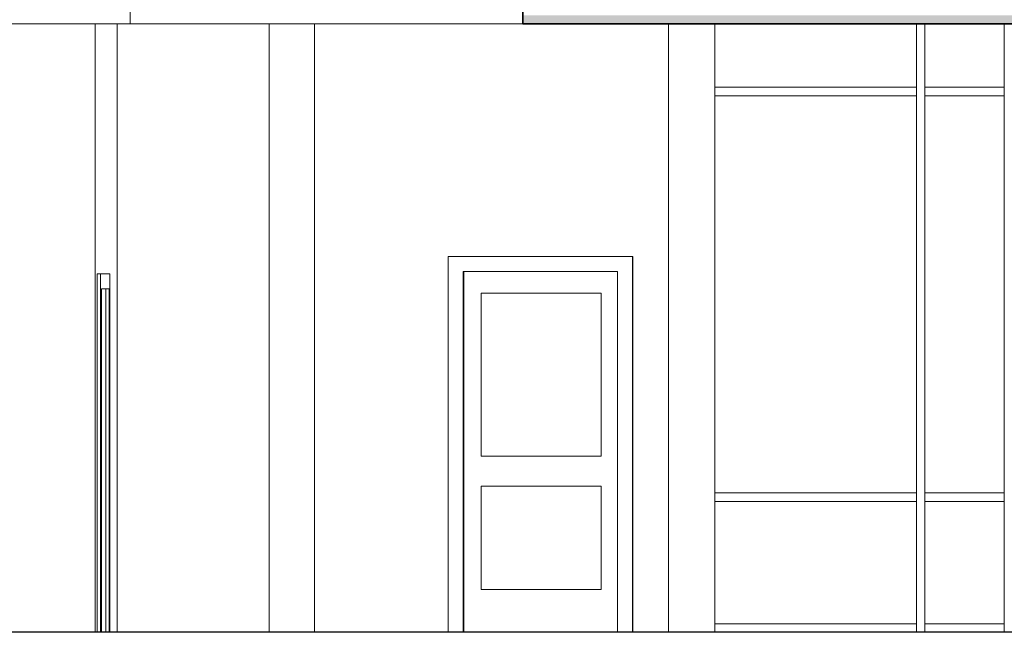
# Model space of a CAD drawing. Header units: inches. Extents: x 424 to 2043, y -237 to 445.
# Tile 895 of 965: x 980.65 to 986.47, y 218.15 to 221.78. Entities that reach past the tile are written whole.
import ezdxf

# ---------------------------------------------------------------- set-up
doc = ezdxf.new("R2010")
doc.units = ezdxf.units.IN
doc.header["$MEASUREMENT"] = 0
for name, color, linetype, lineweight in [('A-DOOR', 31, 'Continuous', 9), ('A-DOOR-FRAM', 31, 'Continuous', 9), ('A-FLOR', 192, 'Continuous', 9), ('A-FLOR-PATT', 8, 'Continuous', 35), ('A-GENM', 13, 'Continuous', 9), ('A-GLAZ-CWMG', 51, 'Continuous', 9), ('A-WALL', 113, 'Continuous', 9)]:
    doc.layers.add(name, color=color, linetype=linetype, lineweight=lineweight)

# ---------------------------------------------------------------- blocks, each defined once
blk = doc.blocks.new('Generic Models 1 - Generic Models 1-135348-Section 2')
at = {"layer": 'A-GENM', "lineweight": 25}
blk.add_line((63.9348, 1.6), (-2.9996, 1.6), dxfattribs=at)
blk = doc.blocks.new('Rectangular Mullion - 50 x 150mm-137330-Section 2')
at = {"layer": 'A-GLAZ-CWMG'}
for p, q in [((31.9323, 1.6), (31.9323, 1.65)), ((31.9323, 1.65), (32.4019, 1.65))]:
    blk.add_line(p, q, dxfattribs=at)
blk = doc.blocks.new('Rectangular Mullion - 50 x 150mm-V1-Section 2')
at = {"layer": 'A-GLAZ-CWMG'}
for p, q in [((30.6888, 1.65), (31.8823, 1.65)), ((31.8823, 1.65), (31.8823, 1.6))]:
    blk.add_line(p, q, dxfattribs=at)
blk = doc.blocks.new('Rectangular Mullion - 50 x 150mm-137349-Section 2')
at = {"layer": 'A-GLAZ-CWMG'}
for p, q in [((31.9323, 2.375), (31.9323, 2.425)), ((32.4019, 2.425), (31.9323, 2.425)), ((32.4019, 2.375), (31.9323, 2.375))]:
    blk.add_line(p, q, dxfattribs=at)
blk = doc.blocks.new('Rectangular Mullion - 50 x 150mm-V2-Section 2')
at = {"layer": 'A-GLAZ-CWMG'}
for p, q in [((31.8823, 2.425), (30.6888, 2.425)), ((31.8823, 2.425), (31.8823, 2.375)), ((31.8823, 2.375), (30.6888, 2.375))]:
    blk.add_line(p, q, dxfattribs=at)
blk = doc.blocks.new('Rectangular Mullion - 50 x 150mm-137380-Section 2')
at = {"layer": 'A-GLAZ-CWMG'}
for p, q in [((31.8823, 2.4), (31.8823, 1.6)), ((31.9323, 2.4), (31.9323, 1.6))]:
    blk.add_line(p, q, dxfattribs=at)
blk = doc.blocks.new('Rectangular Mullion - 50 x 150mm-137391-Section 2')
at = {"layer": 'A-GLAZ-CWMG'}
for p, q in [((31.8823, 4.8), (31.8823, 2.4)), ((31.9323, 4.8), (31.9323, 2.4))]:
    blk.add_line(p, q, dxfattribs=at)
blk = doc.blocks.new('Rectangular Mullion - 50 x 150mm-V20-Section 2')
at = {"layer": 'A-GLAZ-CWMG'}
for p, q in [((31.8823, 5.2), (31.8823, 4.8)), ((31.9323, 5.2), (31.9323, 4.8))]:
    blk.add_line(p, q, dxfattribs=at)
blk = doc.blocks.new('M_Single-Louvered - 0762 x 2032mm-227597-Section 2')
at = {"layer": 'A-DOOR-FRAM'}
for p, q in [((27.0365, 1.6), (27.0365, 3.721)), ((27.0555, 3.721), (27.0365, 3.721)), ((27.1115, 3.721), (27.0555, 3.721)), ((27.0555, 3.721), (27.0555, 1.6)), ((27.1115, 1.6), (27.1115, 3.721)), ((27.0608, 1.6), (27.0608, 3.632)), ((27.0608, 3.632), (27.1062, 3.632)), ((27.0873, 1.6), (27.0873, 3.632)), ((27.1062, 3.632), (27.1062, 1.6))]:
    blk.add_line(p, q, dxfattribs=at)
blk = doc.blocks.new('M_Single-Louvered - 0914 x 2134mm-227787-Section 2')
at = {"layer": 'A-DOOR'}
for p, q in [((29.2058, 3.734), (29.2058, 1.6)), ((29.3077, 3.607), (30.0164, 3.607)), ((29.3077, 2.642), (29.3077, 3.607)), ((29.308, 3.607), (29.308, 2.642)), ((30.0164, 3.607), (30.0164, 2.642)), ((30.0164, 2.642), (29.3077, 2.642)), ((29.3077, 2.464), (30.0164, 2.464)), ((29.3077, 1.854), (29.3077, 2.464)), ((29.308, 2.464), (29.308, 1.854)), ((30.0164, 2.464), (30.0164, 1.854)), ((30.0164, 1.854), (29.3077, 1.854))]:
    blk.add_line(p, q, dxfattribs=at)
at = {"layer": 'A-DOOR-FRAM'}
for p, q in [((29.113, 3.823), (29.113, 1.6)), ((30.203, 3.823), (29.113, 3.823)), ((30.203, 1.6), (30.203, 3.823)), ((30.2041, 3.823), (30.203, 3.823)), ((30.2041, 3.823), (30.2041, 1.6)), ((29.2018, 1.6), (29.2018, 3.734)), ((29.2018, 3.734), (30.1142, 3.734)), ((29.2029, 3.734), (29.2029, 1.6)), ((30.1142, 3.734), (30.1142, 1.6))]:
    blk.add_line(p, q, dxfattribs=at)

msp = doc.modelspace()

# ---------------------------------------------------------------- hatches: boundary and pattern name
at = {"layer": 'A-FLOR-PATT', "lineweight": 9}
h = msp.add_hatch(dxfattribs=at)
h.set_pattern_fill('FP_1', color=256, style=0, pattern_type=2)
h.set_pattern_definition([(108.435, (988.67603, 228.86908), (-0.41678894, 0.83294356), [0.158, -1.159]), (139.399, (988.626028, 229.019077), (-2.49915805, 2.08284494), [0.077, -3.763]), (136.848, (988.984028, 229.069077), (-6.247659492, 5.831057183), [0.183, -8.952]), (109.983, (988.851028, 229.194077), (-1.249748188, 3.331484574), [0.098, -4.778]), (90, (988.81703, 228.86908), (-0.416, 0.417), [0.083, -0.333]), (118.443, (988.817028, 228.953077), (2.9159587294, -5.414786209), [0.227, -11.141]), (84.289, (988.709028, 229.152077), (-0.416051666, -3.748202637), [0.084, -4.102]), (129.806, (988.71703, 229.23608), (1.66603147, -2.08199523), [0.065, -3.188])])
h.paths.add_polyline_path([(1012.7941, 221.7501), (1013.3677, 221.7501), (1013.3677, 221.8001), (983.6228, 221.8001), (983.6228, 221.7501), (1012.1003, 221.7501)], flags=0)
h.paths.add_polyline_path([(949.6572, 221.7501), (963.3888, 221.7501), (963.3888, 221.8001), (949.2902, 221.8001), (949.2902, 221.7501)], flags=0)
h.paths.add_polyline_path([(966.6919, 221.7501), (970.5191, 221.7501), (970.5191, 221.8001), (966.6919, 221.8001)], flags=0)

# ---------------------------------------------------------------- linework, layer by layer
at = {"layer": 'A-FLOR'}
for p, q in [((981.3009, 221.7501), (981.3009, 222.1501)), ((983.6228, 221.7501), (975.7001, 221.7501))]:
    msp.add_line(p, q, dxfattribs=at)
at = {"layer": 'A-FLOR', "lineweight": 35}
for p, q in [((983.6228, 222.1501), (983.6228, 221.7501)), ((983.6228, 221.7501), (1013.3677, 221.7501))]:
    msp.add_line(p, q, dxfattribs=at)
at = {"layer": 'A-WALL'}
for p, q in [((981.093, 221.7501), (981.093, 218.1501)), ((981.2241, 218.1501), (981.2241, 221.7501)), ((982.1225, 221.7501), (982.1225, 218.1501)), ((982.3907, 218.1501), (982.3907, 221.7501)), ((984.4838, 218.1501), (984.4838, 221.7501)), ((984.7579, 218.1501), (984.7579, 221.7501)), ((986.4709, 221.7501), (986.4709, 218.1501)), ((983.272, 218.1501), (983.272, 220.2841)), ((981.1563, 220.1821), (981.1563, 218.1501))]:
    msp.add_line(p, q, dxfattribs=at)

# ---------------------------------------------------------------- block references
at = {"layer": 'A-DOOR'}
for name in ['M_Single-Louvered - 0914 x 2134mm-227787-Section 2', 'M_Single-Louvered - 0762 x 2032mm-227597-Section 2']:
    msp.add_blockref(name, (954.069, 216.5501), dxfattribs=at)
at = {"layer": 'A-GENM'}
msp.add_blockref('Generic Models 1 - Generic Models 1-135348-Section 2', (954.069, 216.5501), dxfattribs=at)
at = {"layer": 'A-GLAZ-CWMG'}
for name, p in [('Rectangular Mullion - 50 x 150mm-V20-Section 2', (954.069, 216.5501)), ('Rectangular Mullion - 50 x 150mm-V2-Section 2', (954.069, 218.9501)), ('Rectangular Mullion - 50 x 150mm-137391-Section 2', (954.069, 216.5501)), ('Rectangular Mullion - 50 x 150mm-137349-Section 2', (954.069, 218.9501)), ('Rectangular Mullion - 50 x 150mm-V2-Section 2', (954.069, 216.5501)), ('Rectangular Mullion - 50 x 150mm-137380-Section 2', (954.069, 216.5501)), ('Rectangular Mullion - 50 x 150mm-137349-Section 2', (954.069, 216.5501)), ('Rectangular Mullion - 50 x 150mm-V1-Section 2', (954.069, 216.5501)), ('Rectangular Mullion - 50 x 150mm-137330-Section 2', (954.069, 216.5501))]:
    msp.add_blockref(name, p, dxfattribs=at)

doc.saveas('drawing.dxf')
